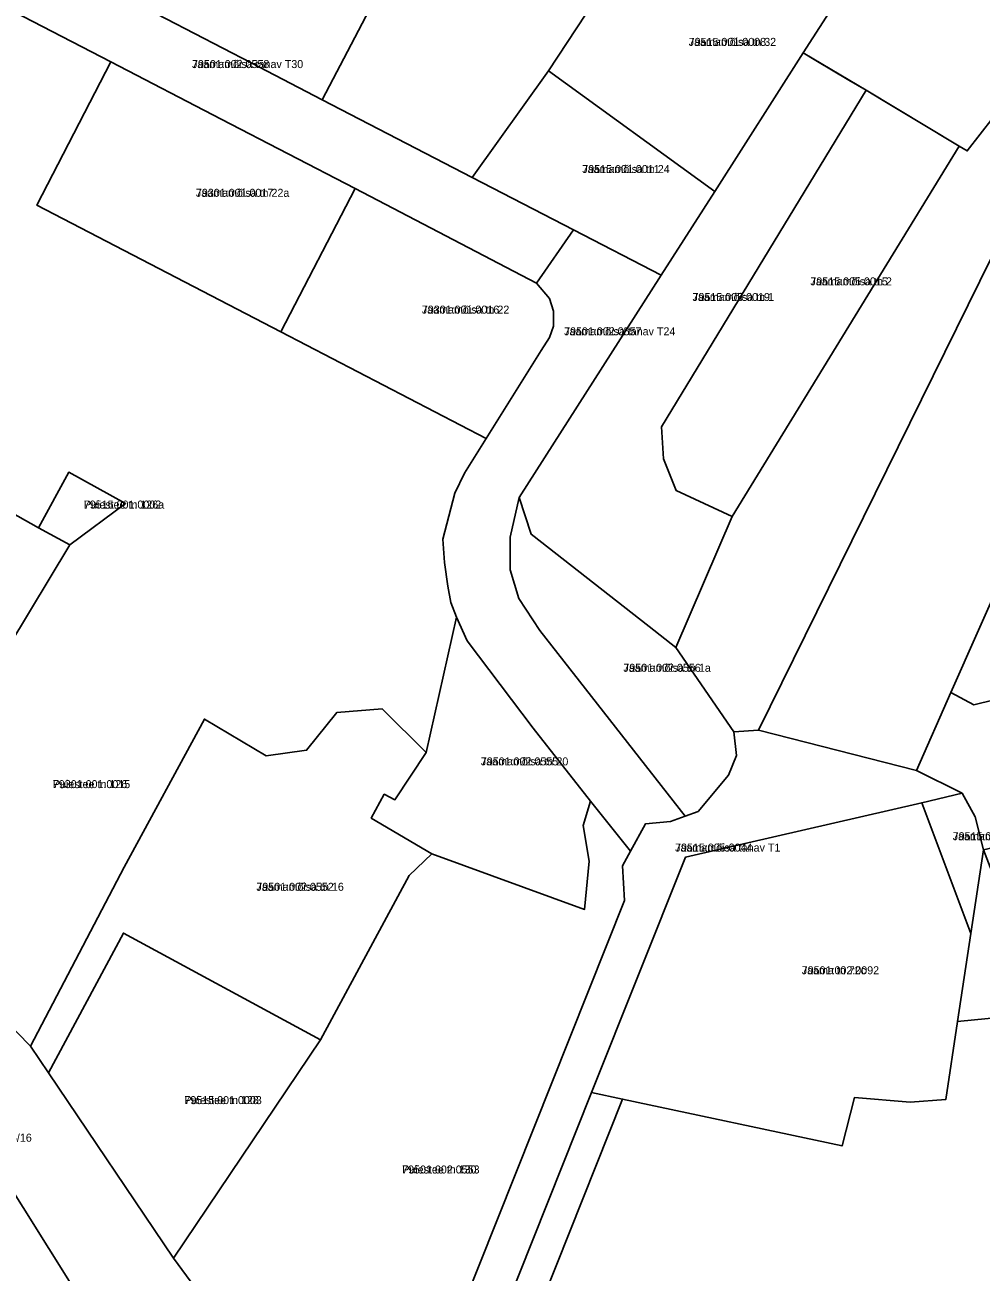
# Model space of a CAD drawing. Extents: x 643847 to 663718, y 6468443 to 6482775.
# Drawn here: x 660633.7 to 660813, y 6474651.4 to 6474885.1 of the extents above; entities that cross this region are included whole.
import ezdxf

# ---------------------------------------------------------------- set-up
doc = ezdxf.new("R2010")
doc.units = 0
for name, color, linetype in [('L_AADRESS', 7, 'Continuous'), ('PIIR', 7, 'Continuous'), ('TUNNUS', 7, 'Continuous')]:
    doc.layers.add(name, color=color, linetype=linetype)

msp = doc.modelspace()

# ---------------------------------------------------------------- linework, layer by layer
at = {"layer": 'PIIR'}
for points in [[(660676.12, 6474878.04), (660654.92, 6474889.02), (660700.42, 6474975.95), (660715.02, 6474968.39), (660734.99, 6474958.04), (660689.48, 6474871.12)], [(660772.68, 6474938.52), (660752.88, 6474908.47), (660731.85, 6474876.54), (660717.58, 6474856.58), (660689.48, 6474871.12), (660734.99, 6474958.04)], [(660846.34, 6474906.13), (660826.73, 6474878.94), (660815.22, 6474867.81), (660810.37, 6474861.53), (660808.84, 6474862.45), (660800.84, 6474867.24), (660794.6, 6474870.98), (660791.4, 6474872.9), (660788.16, 6474874.82), (660782, 6474878.48), (660779.61, 6474879.9), (660784.47, 6474887.49), (660789.62, 6474889.24), (660812.92, 6474923.64), (660814.64, 6474926.16), (660838.19, 6474911.28)], [(660670.5, 6474867.48), (660649.81, 6474878.25), (660620.56, 6474893.41), (660597.47, 6474907.89), (660604.48, 6474917.36), (660626.58, 6474903.7), (660654.92, 6474889.02), (660676.12, 6474878.04), (660689.48, 6474871.12), (660717.58, 6474856.58), (660736.59, 6474846.73), (660729.63, 6474836.76), (660695.62, 6474854.47)], [(660784.47, 6474887.49), (660779.61, 6474879.9), (660763.03, 6474853.94), (660731.85, 6474876.54), (660752.88, 6474908.47)], [(660842.94, 6474882.59), (660846.74, 6474880.96), (660847.64, 6474880.57), (660851.63, 6474879.11), (660851.16, 6474876.79), (660857.53, 6474873.63), (660817.91, 6474784), (660807.31, 6474760.03), (660800.86, 6474745.44), (660771.24, 6474752.99), (660821.49, 6474854.87)], [(660755.74, 6474768.48), (660750.74, 6474772.39), (660728.66, 6474789.71), (660726.35, 6474796.56), (660752.98, 6474838.24), (660763.03, 6474853.94), (660779.61, 6474879.9), (660791.4, 6474872.9), (660753.09, 6474809.85), (660753.41, 6474803.86), (660755.81, 6474797.89), (660766.3, 6474793.03)], [(660635.95, 6474851.39), (660649.81, 6474878.25), (660670.5, 6474867.48), (660695.62, 6474854.47), (660681.68, 6474827.63)], [(660763.03, 6474853.94), (660752.98, 6474838.24), (660736.59, 6474846.73), (660717.58, 6474856.58), (660731.85, 6474876.54)], [(660808.84, 6474862.45), (660766.3, 6474793.03), (660755.81, 6474797.89), (660753.41, 6474803.86), (660753.09, 6474809.85), (660791.4, 6474872.9)], [(660681.68, 6474827.63), (660695.62, 6474854.47), (660729.63, 6474836.76), (660732.07, 6474833.86), (660732.83, 6474831.51), (660732.83, 6474828.72), (660732.08, 6474826.6), (660730.52, 6474824.14), (660720.2, 6474807.63)], [(660754.74, 6474735.86), (660750.07, 6474735.44), (660747.28, 6474730.34), (660739.75, 6474739.66), (660729.01, 6474753.37), (660716.64, 6474769.74), (660714.64, 6474774.14), (660713.57, 6474776.93), (660712.98, 6474779.96), (660712.39, 6474784.44), (660712.09, 6474788.78), (660714.33, 6474797.4), (660716.15, 6474801.16), (660720.2, 6474807.63), (660730.52, 6474824.14), (660732.08, 6474826.6), (660732.83, 6474828.72), (660732.83, 6474831.51), (660732.07, 6474833.86), (660729.63, 6474836.76), (660736.59, 6474846.73), (660752.98, 6474838.24), (660726.35, 6474796.56), (660724.67, 6474789.14), (660724.68, 6474783.03), (660726.3, 6474777.68), (660730.25, 6474771.69), (660757.52, 6474736.86)], [(660636.26, 6474790.93), (660641.94, 6474801.33), (660652.61, 6474795.47), (660642.13, 6474787.72)], [(660759.93, 6474737.72), (660757.52, 6474736.86), (660730.25, 6474771.69), (660726.3, 6474777.68), (660724.68, 6474783.03), (660724.67, 6474789.14), (660726.35, 6474796.56), (660728.66, 6474789.71), (660750.74, 6474772.39), (660755.74, 6474768.48), (660766.65, 6474752.71), (660767.15, 6474748.24), (660765.64, 6474744.53)], [(660893.19, 6474783.33), (660825.27, 6474767.83), (660826.61, 6474761.41), (660811.59, 6474757.71), (660807.31, 6474760.03), (660817.91, 6474784), (660824.05, 6474780.67), (660837.72, 6474783.73), (660894.85, 6474796.55), (660895.97, 6474788.08), (660898.71, 6474786.39), (660898.62, 6474784.55)], [(660893.19, 6474783.33), (660899.7, 6474754.47), (660884.08, 6474750.15), (660884.39, 6474748.92), (660878.24, 6474747.16), (660877.88, 6474748.43), (660840.48, 6474738.1), (660841.63, 6474733.97), (660838.08, 6474732.91), (660836.88, 6474737.03), (660829.32, 6474734.82), (660830.03, 6474732.91), (660823.1, 6474732.02), (660823.13, 6474731.67), (660821.71, 6474731.39), (660821.41, 6474732.47), (660813.45, 6474730.54), (660811.85, 6474736.73), (660809.4, 6474741.16), (660800.86, 6474745.44), (660807.31, 6474760.03), (660811.59, 6474757.71), (660826.61, 6474761.41), (660825.27, 6474767.83)], [(660708.93, 6474748.83), (660714.64, 6474774.14), (660716.64, 6474769.74), (660729.01, 6474753.37), (660739.75, 6474739.66), (660738.35, 6474735.13), (660739.47, 6474728.46), (660738.63, 6474719.39), (660709.98, 6474729.79), (660698.66, 6474736.52), (660701.1, 6474740.97), (660703.1, 6474739.94)], [(660652.21, 6474714.96), (660638.13, 6474688.81), (660634.78, 6474693.78), (660652.33, 6474727.35), (660667.39, 6474755.08), (660678.96, 6474748.21), (660686.54, 6474749.24), (660692.2, 6474756.3), (660700.73, 6474756.97), (660708.93, 6474748.83), (660703.1, 6474739.94), (660701.1, 6474740.97), (660698.66, 6474736.52), (660709.98, 6474729.79), (660705.79, 6474725.75), (660689.13, 6474694.94)], [(660739.93, 6474685.1), (660704.36, 6474595.86), (660701.81, 6474609.98), (660746.12, 6474721.05), (660745.77, 6474727.6), (660747.28, 6474730.34), (660750.07, 6474735.44), (660754.74, 6474735.86), (660757.52, 6474736.86), (660759.93, 6474737.72), (660765.64, 6474744.53), (660767.15, 6474748.24), (660766.65, 6474752.71), (660771.24, 6474752.99), (660800.86, 6474745.44), (660809.4, 6474741.16), (660801.85, 6474739.4), (660757.57, 6474729.22)], [(660746.12, 6474721.05), (660701.81, 6474609.98), (660693.86, 6474610.17), (660661.61, 6474654.08), (660689.13, 6474694.94), (660705.79, 6474725.75), (660709.98, 6474729.79), (660738.63, 6474719.39), (660739.47, 6474728.46), (660738.35, 6474735.13), (660739.75, 6474739.66), (660747.28, 6474730.34), (660745.77, 6474727.6)], [(660739.93, 6474685.1), (660757.57, 6474729.22), (660801.85, 6474739.4), (660811.07, 6474714.9), (660808.56, 6474698.37), (660806.34, 6474683.77), (660799.68, 6474683.29), (660789.25, 6474684.18), (660786.91, 6474675.1), (660745.75, 6474683.85)], [(660809.4, 6474741.16), (660811.85, 6474736.73), (660813.45, 6474730.54), (660811.07, 6474714.9), (660801.85, 6474739.4)], [(660808.56, 6474698.37), (660811.07, 6474714.9), (660813.45, 6474730.54), (660825.19, 6474700.05)], [(660638.13, 6474688.81), (660652.21, 6474714.96), (660689.13, 6474694.94), (660661.61, 6474654.08)], [(660715.98, 6474609.12), (660745.75, 6474683.85), (660786.91, 6474675.1), (660789.25, 6474684.18), (660799.68, 6474683.29), (660806.34, 6474683.77), (660808.56, 6474698.37), (660825.19, 6474700.05), (660836.64, 6474701.22), (660837.05, 6474672.3), (660835.74, 6474652.71), (660829.37, 6474624.76), (660830.57, 6474595.46), (660828.53, 6474575.08), (660826.89, 6474568.27), (660816.32, 6474548.38), (660784.44, 6474562.24), (660747.47, 6474575.14), (660718.03, 6474600.73)], [(660596.53, 6474633.79), (660554.97, 6474648.23), (660577.57, 6474683.01), (660579.04, 6474682.15), (660583.27, 6474679.69), (660586.02, 6474678.09), (660588.71, 6474676.52), (660591.54, 6474674.87), (660594.28, 6474673.25), (660597.46, 6474671.43), (660601.11, 6474677.69), (660601.78, 6474677.3), (660604.47, 6474675.76), (660607.14, 6474674.23), (660609.94, 6474672.62), (660612.86, 6474670.94), (660615.9, 6474669.2), (660623.72, 6474678.88), (660657.14, 6474625.66), (660652.87, 6474614.42)], [(660704.36, 6474595.86), (660739.93, 6474685.1), (660745.75, 6474683.85), (660715.98, 6474609.12), (660718.03, 6474600.73), (660747.47, 6474575.14), (660736.59, 6474582.62)]]:
    msp.add_lwpolyline(points, close=True, dxfattribs=at)
for points in [[(660620.56, 6474893.41), (660649.81, 6474878.25), (660635.95, 6474851.39), (660681.68, 6474827.63), (660720.2, 6474807.63), (660716.15, 6474801.16), (660714.33, 6474797.4), (660712.09, 6474788.78), (660712.39, 6474784.44), (660712.98, 6474779.96), (660713.57, 6474776.93), (660714.64, 6474774.14), (660708.93, 6474748.83), (660700.73, 6474756.97), (660692.2, 6474756.3), (660686.54, 6474749.24), (660678.96, 6474748.21), (660667.39, 6474755.08), (660652.33, 6474727.35), (660634.78, 6474693.78), (660604.31, 6474724.93), (660642.13, 6474787.72), (660652.61, 6474795.47), (660641.94, 6474801.33), (660636.26, 6474790.93), (660627.06, 6474796.1)], [(660821.49, 6474854.87), (660771.24, 6474752.99), (660766.65, 6474752.71), (660755.74, 6474768.48), (660766.3, 6474793.03), (660808.84, 6474862.45), (660810.37, 6474861.53), (660815.22, 6474867.81)], [(660627.06, 6474796.1), (660636.26, 6474790.93), (660642.13, 6474787.72), (660604.31, 6474724.93), (660634.78, 6474693.78), (660638.13, 6474688.81), (660661.61, 6474654.08), (660693.86, 6474610.17)], [(660657.14, 6474625.66), (660623.72, 6474678.88)]]:
    msp.add_lwpolyline(points, dxfattribs=at)

# ---------------------------------------------------------------- texts
at = {"layer": 'L_AADRESS'}
for s, p in [('Jaamamõisa tn 32', (660758.16, 6474881.22)), ('Jaamamõisa tänav T30', (660665.05, 6474877.06)), ('Jaamamõisa tn 24', (660738.21, 6474857.39)), ('Jaamamõisa tn 22a', (660665.79, 6474852.94)), ('Jaamamõisa tn 2', (660780.97, 6474836.34)), ('Jaamamõisa tn 1', (660758.88, 6474833.41)), ('Jaamamõisa tn 22', (660708.14, 6474831.05)), ('Jaamamõisa tänav T24', (660734.81, 6474826.98)), ('Puiestee tn 126a', (660644.78, 6474794.52)), ('Jaamamõisa tn 1a', (660745.91, 6474763.93)), ('Jaamamõisa tn 20', (660719.2, 6474746.39)), ('Puiestee tn 126', (660638.97, 6474742.13)), ('Jaamamõisa tänav T9', (660807.65, 6474732.37)), ('Jaamamõisa tänav T1', (660755.61, 6474730.24)), ('Jaamamõisa tn 16', (660677.12, 6474722.89)), ('Jaama tn 72c', (660779.35, 6474707.25)), ('Puiestee tn 128', (660663.63, 6474682.92)), ('Puiestee tn 105/16', (660618.29, 6474675.87)), ('Puiestee tn 130', (660704.45, 6474669.92))]:
    msp.add_text(s, height=1.5, dxfattribs=at).set_placement(p)
at = {"layer": 'TUNNUS'}
for s, p in [('79515:001:0008', (660758.16, 6474881.22)), ('79501:002:0558', (660665.05, 6474877.06)), ('79515:001:0011', (660738.21, 6474857.39)), ('79301:001:0017', (660665.79, 6474852.94)), ('79515:005:0015', (660780.97, 6474836.34)), ('79515:005:0019', (660758.88, 6474833.41)), ('79301:001:0016', (660708.14, 6474831.05)), ('79501:002:0557', (660734.81, 6474826.98)), ('79515:001:0002', (660644.78, 6474794.52)), ('79501:002:0556', (660745.91, 6474763.93)), ('79501:002:0555', (660719.2, 6474746.39)), ('79301:001:0015', (660638.97, 6474742.13)), ('79515:005:0037', (660807.65, 6474732.37)), ('79515:005:0044', (660755.61, 6474730.24)), ('79501:002:0552', (660677.12, 6474722.89)), ('79501:002:0092', (660779.35, 6474707.25)), ('79515:001:0003', (660663.63, 6474682.92)), ('79501:002:0553', (660704.45, 6474669.92))]:
    msp.add_text(s, height=1.5, dxfattribs=at).set_placement(p)

doc.saveas('drawing.dxf')
